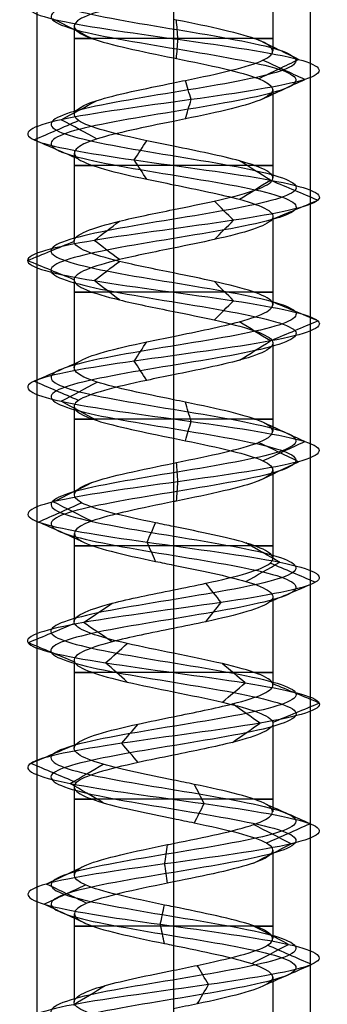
# Model space of a CAD drawing. Header units: millimetres. Extents: x -429 to 422, y -262 to 259.
# Tile 489 of 656: x 234.06 to 239.68, y 167.07 to 185.07. Entities that reach past the tile are written whole.
import ezdxf

# ---------------------------------------------------------------- set-up
doc = ezdxf.new("R2010")
doc.units = ezdxf.units.MM
doc.layers.add('Default', color=7, linetype='Continuous', true_color=0x000000)

msp = doc.modelspace()

# ---------------------------------------------------------------- linework, layer by layer
at = {"layer": 'Default', "color": 9, "true_color": 0xbebcba}
for p, q in [((238.688, 186.113, 880.822), (238.688, 184.498, 880.822)), ((236.873, 185.533, 879.005), (236.873, 183.919, 879.003)), ((235.057, 184.954, 880.822), (235.057, 183.34, 880.822)), ((238.688, 183.794, 880.822), (238.688, 182.18, 880.822)), ((236.873, 183.214, 879.003), (236.873, 181.601, 879.011)), ((235.057, 182.634, 880.822), (235.057, 181.022, 880.822)), ((238.688, 181.475, 880.822), (238.688, 179.862, 880.822)), ((236.873, 180.896, 879.011), (236.873, 179.283, 879.007)), ((235.057, 180.318, 880.822), (235.057, 178.704, 880.822)), ((238.688, 179.159, 880.822), (238.688, 177.544, 880.822)), ((236.873, 178.579, 879.007), (236.873, 176.964, 879.002)), ((235.057, 178, 880.822), (235.057, 176.385, 880.822)), ((238.688, 176.84, 880.822), (238.688, 175.224, 880.822)), ((236.873, 176.26, 879.002), (236.873, 174.646, 879.009)), ((235.057, 175.68, 880.822), (235.057, 174.067, 880.822)), ((238.688, 174.52, 880.822), (238.688, 172.907, 880.822)), ((236.873, 173.942, 879.009), (236.873, 172.328, 879.01)), ((235.057, 173.362, 880.822), (235.057, 171.75, 880.822)), ((238.688, 172.203, 880.822), (238.688, 170.589, 880.822)), ((236.873, 171.624, 879.01), (236.873, 170.01, 879.002)), ((235.057, 171.046, 880.822), (235.057, 169.43, 880.822)), ((238.688, 169.886, 880.822), (238.688, 168.27, 880.822)), ((236.873, 169.306, 879.002), (236.873, 167.691, 879.007)), ((235.057, 168.726, 880.822), (235.057, 167.113, 880.822)), ((238.688, 167.566, 880.822), (238.688, 165.953, 880.822))]:
    msp.add_line(p, q, dxfattribs=at)
at = {"layer": 'Default', "color": 9, "true_color": 0xbebcba, "extrusion": (0, 1, 0)}
for centre, start, end in [((-236.873, 880.822, 184.726), 270, 35.4392), ((-236.873, 880.822, 184.726), 144.6197, 270), ((-236.873, 880.822, 182.408), 270, 35.2305), ((-236.873, 880.822, 182.408), 144.7021, 270), ((-236.873, 880.822, 180.09), 270, 35.3467), ((-236.873, 880.822, 180.09), 144.6749, 270), ((-236.873, 880.822, 177.771), 270, 35.4895), ((-236.873, 880.822, 177.771), 144.755, 270), ((-236.873, 880.822, 175.453), 270, 35.2736), ((-236.873, 880.822, 175.453), 144.5029, 270), ((-236.873, 880.822, 173.135), 270, 35.2522), ((-236.873, 880.822, 173.135), 144.7143, 270), ((-236.873, 880.822, 170.817), 270, 35.4933), ((-236.873, 880.822, 170.817), 144.7115, 270), ((-236.873, 880.822, 168.499), 270, 35.342), ((-236.873, 880.822, 168.499), 144.5221, 270)]:
    msp.add_arc(centre, 1.816, start, end, dxfattribs=at)
at = {"layer": 'Default', "color": 9, "true_color": 0xbebcba}
for points, degree in [([(236.873, 199.97, 878.583), (236.128, 199.848, 878.583), (234.653, 199.603, 879.383), (234.458, 199.235, 881.91), (236.475, 198.867, 883.438), (238.853, 198.499, 882.577), (239.422, 198.132, 880.111), (237.66, 197.764, 878.296), (235.178, 197.396, 878.789), (234.245, 197.028, 881.141), (235.714, 196.66, 883.202), (238.242, 196.293, 883.087), (239.518, 195.925, 880.902), (238.376, 195.557, 878.644), (235.86, 195.189, 878.377), (234.269, 194.821, 880.345), (235.059, 194.454, 882.749), (237.506, 194.086, 883.392), (239.374, 193.718, 881.686), (238.956, 193.35, 879.19), (236.633, 192.983, 878.187), (234.529, 192.615, 879.592), (234.567, 192.247, 882.122), (236.713, 191.879, 883.464), (239.004, 191.511, 882.391), (239.347, 191.144, 879.884), (237.428, 190.776, 878.235), (235.001, 190.408, 878.951), (234.285, 190.04, 881.378), (235.934, 189.673, 883.297), (238.441, 189.305, 882.954), (239.514, 188.937, 880.662), (238.173, 188.569, 878.517), (235.643, 188.201, 878.479), (234.237, 187.834, 880.583), (235.24, 187.466, 882.906), (237.736, 187.098, 883.324), (239.442, 186.73, 881.456), (238.8, 186.362, 879.008), (236.396, 185.995, 878.219), (234.428, 185.627, 879.809), (234.695, 185.259, 882.326), (236.953, 184.891, 883.468), (239.137, 184.524, 882.191), (239.252, 184.156, 879.664), (237.192, 183.788, 878.195), (234.84, 183.42, 879.128), (234.346, 183.052, 881.61), (236.162, 182.685, 883.372), (238.628, 182.317, 882.803), (239.489, 181.949, 880.424), (237.959, 181.581, 878.409), (235.436, 181.213, 878.6), (234.226, 180.846, 880.822), (235.436, 180.478, 883.045), (237.959, 180.11, 883.236), (239.489, 179.742, 881.22), (238.628, 179.375, 878.841), (236.162, 179.007, 878.273), (234.346, 178.639, 880.035), (234.84, 178.271, 882.517), (237.192, 177.903, 883.449), (239.252, 177.536, 881.981), (239.137, 177.168, 879.453), (236.953, 176.8, 878.177), (234.695, 176.432, 879.319), (234.428, 176.064, 881.835), (236.396, 175.697, 883.425), (238.8, 175.329, 882.636), (239.442, 174.961, 880.189), (237.736, 174.593, 878.32), (235.24, 174.226, 878.739), (234.237, 173.858, 881.062), (235.643, 173.49, 883.166), (238.173, 173.122, 883.127), (239.514, 172.754, 880.982), (238.441, 172.387, 878.691), (235.934, 172.019, 878.348), (234.285, 171.651, 880.267), (235.001, 171.283, 882.694), (237.428, 170.916, 883.41), (239.347, 170.548, 881.761), (239.004, 170.18, 879.254), (236.713, 169.812, 878.181), (234.567, 169.444, 879.522), (234.529, 169.077, 882.052), (236.633, 168.709, 883.458), (238.956, 168.341, 882.454), (239.374, 167.973, 879.959), (237.506, 167.605, 878.253), (235.059, 167.238, 878.895), (234.269, 166.87, 881.299), (235.86, 166.502, 883.267), (238.376, 166.134, 883), (239.518, 165.767, 880.742), (238.242, 165.399, 878.557), (235.714, 165.031, 878.443), (234.245, 164.663, 880.503), (235.178, 164.295, 882.855), (237.66, 163.928, 883.349), (239.422, 163.56, 881.533), (238.853, 163.192, 879.067), (236.475, 162.824, 878.206), (234.458, 162.456, 879.735), (234.653, 162.089, 882.262), (236.128, 161.843, 883.062), (236.873, 161.721, 883.062)], 3), ([(236.873, 199.794, 878.156), (235.987, 199.671, 878.156), (234.23, 199.426, 879.109), (233.998, 199.058, 882.116), (236.399, 198.691, 883.936), (239.23, 198.323, 882.912), (239.907, 197.955, 879.976), (237.81, 197.587, 877.815), (234.856, 197.219, 878.402), (233.745, 196.852, 881.202), (235.494, 196.484, 883.655), (238.502, 196.116, 883.518), (240.021, 195.748, 880.917), (238.662, 195.381, 878.23), (235.667, 195.013, 877.912), (233.774, 194.645, 880.254), (234.713, 194.277, 883.116), (237.626, 193.909, 883.881), (239.85, 193.542, 881.85), (239.352, 193.174, 878.879), (236.588, 192.806, 877.685), (234.083, 192.438, 879.358), (234.129, 192.07, 882.37), (236.682, 191.703, 883.967), (239.41, 191.335, 882.689), (239.818, 190.967, 879.705), (237.534, 190.599, 877.742), (234.645, 190.232, 878.595), (233.793, 189.864, 881.483), (235.756, 189.496, 883.768), (238.74, 189.128, 883.36), (240.017, 188.76, 880.632), (238.42, 188.393, 878.078), (235.409, 188.025, 878.033), (233.735, 187.657, 880.537), (234.93, 187.289, 883.302), (237.9, 186.921, 883.8), (239.931, 186.554, 881.576), (239.166, 186.186, 878.663), (236.305, 185.818, 877.724), (233.962, 185.45, 879.617), (234.28, 185.083, 882.612), (236.968, 184.715, 883.971), (239.568, 184.347, 882.452), (239.705, 183.979, 879.443), (237.252, 183.611, 877.695), (234.453, 183.244, 878.805), (233.865, 182.876, 881.759), (236.027, 182.508, 883.857), (238.962, 182.14, 883.18), (239.987, 181.772, 880.348), (238.165, 181.405, 877.95), (235.162, 181.037, 878.177), (233.722, 180.669, 880.822), (235.162, 180.301, 883.468), (238.165, 179.934, 883.695), (239.987, 179.566, 881.296), (238.962, 179.198, 878.464), (236.027, 178.83, 877.788), (233.865, 178.462, 879.885), (234.453, 178.095, 882.839), (237.252, 177.727, 883.949), (239.705, 177.359, 882.201), (239.568, 176.991, 879.193), (236.968, 176.624, 877.673), (234.28, 176.256, 879.033), (233.962, 175.888, 882.028), (236.305, 175.52, 883.921), (239.166, 175.152, 882.981), (239.931, 174.785, 880.068), (237.9, 174.417, 877.844), (234.93, 174.049, 878.342), (233.735, 173.681, 881.107), (235.409, 173.313, 883.612), (238.42, 172.946, 883.566), (240.017, 172.578, 881.012), (238.74, 172.21, 878.285), (235.756, 171.842, 877.877), (233.793, 171.475, 880.161), (234.645, 171.107, 883.05), (237.534, 170.739, 883.902), (239.818, 170.371, 881.939), (239.41, 170.003, 878.955), (236.682, 169.636, 877.678), (234.129, 169.268, 879.275), (234.083, 168.9, 882.286), (236.588, 168.532, 883.959), (239.352, 168.164, 882.765), (239.85, 167.797, 879.795), (237.626, 167.429, 877.764), (234.713, 167.061, 878.528), (233.774, 166.693, 881.39), (235.667, 166.326, 883.733), (238.662, 165.958, 883.415), (240.021, 165.59, 880.727), (238.502, 165.222, 878.126), (235.494, 164.854, 877.99), (233.745, 164.487, 880.442), (234.856, 164.119, 883.242), (237.81, 163.751, 883.83), (239.907, 163.383, 881.668), (239.23, 163.015, 878.733), (236.399, 162.648, 877.709), (233.998, 162.28, 879.528), (234.23, 161.912, 882.535), (235.987, 161.667, 883.488), (236.873, 161.544, 883.488)], 3), ([(236.873, 199.617, 878.583), (236.128, 199.495, 878.583), (234.653, 199.25, 879.383), (234.458, 198.882, 881.909), (236.475, 198.514, 883.438), (238.853, 198.146, 882.577), (239.422, 197.778, 880.111), (237.66, 197.411, 878.296), (235.178, 197.043, 878.789), (234.245, 196.675, 881.141), (235.714, 196.307, 883.202), (238.242, 195.94, 883.087), (239.518, 195.572, 880.902), (238.376, 195.204, 878.644), (235.86, 194.836, 878.377), (234.269, 194.468, 880.345), (235.059, 194.101, 882.749), (237.506, 193.733, 883.392), (239.374, 193.365, 881.686), (238.956, 192.997, 879.19), (236.633, 192.629, 878.187), (234.529, 192.262, 879.592), (234.567, 191.894, 882.122), (236.713, 191.526, 883.464), (239.004, 191.158, 882.391), (239.347, 190.791, 879.884), (237.428, 190.423, 878.235), (235.001, 190.055, 878.951), (234.285, 189.687, 881.378), (235.934, 189.319, 883.297), (238.441, 188.952, 882.954), (239.514, 188.584, 880.662), (238.173, 188.216, 878.517), (235.643, 187.848, 878.479), (234.237, 187.48, 880.583), (235.24, 187.113, 882.905), (237.736, 186.745, 883.324), (239.442, 186.377, 881.456), (238.8, 186.009, 879.008), (236.396, 185.642, 878.219), (234.428, 185.274, 879.809), (234.695, 184.906, 882.326), (236.953, 184.538, 883.468), (239.137, 184.17, 882.191), (239.252, 183.803, 879.664), (237.192, 183.435, 878.195), (234.84, 183.067, 879.128), (234.346, 182.699, 881.61), (236.162, 182.331, 883.372), (238.628, 181.964, 882.803), (239.489, 181.596, 880.424), (237.959, 181.228, 878.409), (235.436, 180.86, 878.6), (234.226, 180.493, 880.822), (235.436, 180.125, 883.045), (237.959, 179.757, 883.236), (239.489, 179.389, 881.22), (238.628, 179.021, 878.841), (236.162, 178.654, 878.273), (234.346, 178.286, 880.035), (234.84, 177.918, 882.517), (237.192, 177.55, 883.449), (239.252, 177.183, 881.981), (239.137, 176.815, 879.453), (236.953, 176.447, 878.177), (234.695, 176.079, 879.319), (234.428, 175.711, 881.835), (236.396, 175.344, 883.425), (238.8, 174.976, 882.636), (239.442, 174.608, 880.189), (237.736, 174.24, 878.32), (235.24, 173.872, 878.739), (234.237, 173.505, 881.062), (235.643, 173.137, 883.166), (238.173, 172.769, 883.127), (239.514, 172.401, 880.982), (238.441, 172.034, 878.691), (235.934, 171.666, 878.348), (234.285, 171.298, 880.267), (235.001, 170.93, 882.694), (237.428, 170.562, 883.41), (239.347, 170.195, 881.761), (239.004, 169.827, 879.254), (236.713, 169.459, 878.181), (234.567, 169.091, 879.522), (234.529, 168.723, 882.052), (236.633, 168.356, 883.458), (238.956, 167.988, 882.454), (239.374, 167.62, 879.959), (237.506, 167.252, 878.253), (235.059, 166.885, 878.895), (234.269, 166.517, 881.299), (235.86, 166.149, 883.267), (238.376, 165.781, 883), (239.518, 165.413, 880.742), (238.242, 165.046, 878.557), (235.714, 164.678, 878.443), (234.245, 164.31, 880.503), (235.178, 163.942, 882.855), (237.66, 163.574, 883.349), (239.422, 163.207, 881.533), (238.853, 162.839, 879.067), (236.475, 162.471, 878.206), (234.458, 162.103, 879.735), (234.653, 161.736, 882.262), (236.128, 161.49, 883.062), (236.873, 161.368, 883.062)], 3), ([(235.377, 184.73, 881.854), (235.143, 184.847, 882.016), (234.909, 184.965, 882.177), (234.675, 185.083, 882.339)], 3), ([(236.953, 184.715, 883.491), (236.945, 184.832, 883.207), (236.936, 184.95, 882.922), (236.927, 185.068, 882.638)], 3), ([(236.927, 184.362, 882.638), (236.936, 184.479, 882.922), (236.945, 184.597, 883.207), (236.953, 184.715, 883.491)], 3), ([(239.158, 184.347, 882.204), (238.914, 184.465, 882.056), (238.671, 184.582, 881.909), (238.427, 184.7, 881.762)], 3), ([(236.873, 184.374, 882.638), (236.873, 183.567, 882.638), (236.873, 182.76, 882.638)], 2), ([(238.427, 183.994, 881.762), (238.671, 184.112, 881.909), (238.914, 184.229, 882.056), (239.158, 184.347, 882.204)], 3), ([(239.273, 183.979, 879.653), (239.018, 184.097, 879.778), (238.762, 184.214, 879.902), (238.507, 184.332, 880.027)], 3), ([(237.194, 183.611, 878.171), (237.16, 183.729, 878.453), (237.126, 183.846, 878.736), (237.092, 183.964, 879.018)], 3), ([(238.507, 183.627, 880.027), (238.762, 183.744, 879.902), (239.018, 183.862, 879.778), (239.273, 183.979, 879.653)], 3), ([(234.821, 183.244, 879.113), (235.039, 183.361, 879.294), (235.258, 183.479, 879.476), (235.476, 183.596, 879.658)], 3), ([(237.092, 183.259, 879.018), (237.126, 183.376, 878.736), (237.16, 183.494, 878.453), (237.194, 183.611, 878.171)], 3), ([(234.323, 182.876, 881.617), (234.594, 182.993, 881.532), (234.865, 183.111, 881.448), (235.136, 183.228, 881.363)], 3), ([(235.476, 182.891, 879.658), (235.258, 183.009, 879.476), (235.039, 183.126, 879.294), (234.821, 183.244, 879.113)], 3), ([(235.136, 182.524, 881.363), (234.865, 182.641, 881.448), (234.594, 182.758, 881.532), (234.323, 182.876, 881.617)], 3), ([(236.156, 182.508, 883.394), (236.232, 182.625, 883.121), (236.308, 182.743, 882.848), (236.384, 182.86, 882.575)], 3), ([(236.384, 182.156, 882.575), (236.308, 182.273, 882.848), (236.232, 182.391, 883.121), (236.156, 182.508, 883.394)], 3), ([(238.643, 182.14, 882.821), (238.455, 182.258, 882.609), (238.267, 182.375, 882.396), (238.079, 182.492, 882.184)], 3), ([(236.873, 182.056, 882.638), (236.873, 181.249, 882.638), (236.873, 180.442, 882.638)], 2), ([(238.079, 181.789, 882.184), (238.267, 181.906, 882.397), (238.455, 182.023, 882.609), (238.643, 182.14, 882.821)], 3), ([(239.512, 181.772, 880.42), (239.232, 181.89, 880.463), (238.952, 182.007, 880.506), (238.672, 182.124, 880.548)], 3), ([(237.969, 181.405, 878.387), (237.852, 181.522, 878.646), (237.736, 181.639, 878.904), (237.62, 181.756, 879.162)], 3), ([(238.672, 181.421, 880.548), (238.952, 181.538, 880.506), (239.232, 181.655, 880.463), (239.512, 181.772, 880.42)], 3), ([(235.423, 181.037, 878.58), (235.577, 181.154, 878.818), (235.73, 181.271, 879.056), (235.884, 181.388, 879.293)], 3), ([(237.62, 181.053, 879.162), (237.736, 181.17, 878.904), (237.852, 181.288, 878.646), (237.969, 181.405, 878.387)], 3), ([(234.202, 180.669, 880.822), (234.486, 180.786, 880.822), (234.769, 180.903, 880.822), (235.052, 181.02, 880.822)], 3), ([(235.884, 180.686, 879.293), (235.73, 180.803, 879.056), (235.577, 180.92, 878.818), (235.423, 181.037, 878.58)], 3), ([(235.052, 180.318, 880.822), (234.769, 180.435, 880.822), (234.486, 180.552, 880.822), (234.202, 180.669, 880.822)], 3), ([(235.423, 180.301, 883.065), (235.576, 180.418, 882.827), (235.73, 180.535, 882.589), (235.884, 180.653, 882.351)], 3), ([(235.884, 179.95, 882.351), (235.73, 180.067, 882.589), (235.576, 180.184, 882.827), (235.423, 180.301, 883.065)], 3), ([(237.969, 179.934, 883.257), (237.852, 180.051, 882.999), (237.736, 180.168, 882.741), (237.62, 180.285, 882.482)], 3), ([(237.62, 179.582, 882.482), (237.736, 179.699, 882.741), (237.852, 179.816, 882.999), (237.969, 179.934, 883.257)], 3), ([(239.512, 179.566, 881.224), (239.232, 179.683, 881.181), (238.951, 179.801, 881.139), (238.671, 179.918, 881.096)], 3), ([(236.873, 179.738, 882.638), (236.873, 178.931, 882.638), (236.873, 178.124, 882.638)], 2), ([(238.643, 179.198, 878.823), (238.455, 179.315, 879.036), (238.267, 179.433, 879.249), (238.078, 179.55, 879.461)], 3), ([(238.671, 179.214, 881.096), (238.952, 179.331, 881.139), (239.232, 179.449, 881.181), (239.512, 179.566, 881.224)], 3), ([(236.156, 178.83, 878.25), (236.232, 178.948, 878.523), (236.308, 179.065, 878.797), (236.384, 179.182, 879.07)], 3), ([(238.079, 178.846, 879.461), (238.267, 178.963, 879.248), (238.455, 179.081, 879.036), (238.643, 179.198, 878.823)], 3), ([(234.323, 178.462, 880.028), (234.594, 178.58, 880.112), (234.865, 178.697, 880.197), (235.136, 178.815, 880.281)], 3), ([(236.384, 178.478, 879.07), (236.308, 178.595, 878.797), (236.232, 178.713, 878.524), (236.156, 178.83, 878.25)], 3), ([(235.137, 178.11, 880.281), (234.866, 178.228, 880.197), (234.594, 178.345, 880.112), (234.323, 178.462, 880.028)], 3), ([(234.821, 178.095, 882.532), (235.04, 178.212, 882.35), (235.258, 178.33, 882.168), (235.476, 178.447, 881.986)], 3), ([(235.476, 177.742, 881.986), (235.258, 177.86, 882.168), (235.04, 177.977, 882.35), (234.821, 178.095, 882.532)], 3), ([(237.194, 177.727, 883.473), (237.16, 177.844, 883.191), (237.126, 177.962, 882.909), (237.092, 178.08, 882.626)], 3), ([(237.092, 177.374, 882.626), (237.126, 177.492, 882.908), (237.16, 177.609, 883.191), (237.194, 177.727, 883.473)], 3), ([(239.273, 177.359, 881.991), (239.018, 177.477, 881.867), (238.762, 177.594, 881.742), (238.507, 177.712, 881.618)], 3), ([(236.873, 177.419, 882.638), (236.873, 176.612, 882.638), (236.873, 175.805, 882.638)], 2), ([(239.158, 176.991, 879.441), (238.915, 177.109, 879.588), (238.671, 177.226, 879.735), (238.428, 177.344, 879.882)], 3), ([(238.507, 177.006, 881.618), (238.762, 177.124, 881.742), (239.018, 177.242, 881.867), (239.273, 177.359, 881.991)], 3), ([(238.428, 176.639, 879.882), (238.671, 176.756, 879.735), (238.915, 176.874, 879.588), (239.158, 176.991, 879.441)], 3), ([(236.953, 176.624, 878.153), (236.945, 176.741, 878.437), (236.936, 176.859, 878.721), (236.928, 176.976, 879.005)], 3), ([(236.928, 176.271, 879.005), (236.936, 176.388, 878.721), (236.945, 176.506, 878.437), (236.953, 176.624, 878.153)], 3), ([(234.675, 176.256, 879.305), (234.909, 176.373, 879.467), (235.143, 176.491, 879.628), (235.377, 176.608, 879.79)], 3), ([(234.406, 175.888, 881.844), (234.668, 176.005, 881.735), (234.931, 176.123, 881.627), (235.193, 176.24, 881.518)], 3), ([(235.377, 175.903, 879.79), (235.143, 176.021, 879.628), (234.909, 176.138, 879.467), (234.675, 176.256, 879.305)], 3), ([(235.193, 175.535, 881.518), (234.931, 175.653, 881.627), (234.668, 175.77, 881.735), (234.406, 175.888, 881.844)], 3), ([(236.391, 175.52, 883.449), (236.442, 175.638, 883.169), (236.494, 175.755, 882.89), (236.545, 175.873, 882.61)], 3), ([(236.545, 175.168, 882.611), (236.494, 175.285, 882.89), (236.442, 175.403, 883.169), (236.391, 175.52, 883.449)], 3), ([(238.817, 175.152, 882.652), (238.61, 175.27, 882.458), (238.403, 175.387, 882.263), (238.197, 175.505, 882.069)], 3), ([(236.873, 175.101, 882.638), (236.873, 174.294, 882.638), (236.873, 173.487, 882.638)], 2), ([(238.197, 174.8, 882.069), (238.404, 174.918, 882.263), (238.61, 175.035, 882.458), (238.817, 175.152, 882.652)], 3), ([(239.465, 174.785, 880.183), (239.19, 174.902, 880.251), (238.914, 175.019, 880.319), (238.639, 175.137, 880.387)], 3), ([(237.744, 174.417, 878.298), (237.651, 174.534, 878.566), (237.559, 174.651, 878.834), (237.466, 174.769, 879.102)], 3), ([(238.639, 174.433, 880.387), (238.914, 174.55, 880.319), (239.19, 174.667, 880.251), (239.465, 174.785, 880.183)], 3), ([(235.226, 174.049, 878.72), (235.401, 174.166, 878.943), (235.575, 174.283, 879.166), (235.75, 174.401, 879.39)], 3), ([(237.466, 174.065, 879.102), (237.559, 174.182, 878.834), (237.651, 174.3, 878.566), (237.744, 174.417, 878.298)], 3), ([(234.213, 173.681, 881.064), (234.495, 173.798, 881.038), (234.777, 173.915, 881.013), (235.059, 174.033, 880.987)], 3), ([(235.75, 173.697, 879.389), (235.575, 173.815, 879.166), (235.401, 173.932, 878.943), (235.226, 174.049, 878.72)], 3), ([(235.059, 173.33, 880.987), (234.777, 173.447, 881.013), (234.495, 173.564, 881.038), (234.213, 173.681, 881.064)], 3), ([(235.632, 173.313, 883.187), (235.763, 173.43, 882.936), (235.895, 173.548, 882.685), (236.026, 173.665, 882.435)], 3), ([(236.026, 172.962, 882.435), (235.895, 173.079, 882.685), (235.763, 173.196, 882.936), (235.632, 173.313, 883.187)], 3), ([(238.184, 172.946, 883.148), (238.045, 173.063, 882.902), (237.906, 173.18, 882.655), (237.767, 173.297, 882.408)], 3), ([(237.767, 172.595, 882.408), (237.906, 172.712, 882.655), (238.045, 172.829, 882.902), (238.184, 172.946, 883.148)], 3), ([(239.538, 172.578, 880.983), (239.255, 172.695, 880.966), (238.973, 172.812, 880.949), (238.69, 172.929, 880.932)], 3), ([(236.873, 172.783, 882.638), (236.873, 171.976, 882.638), (236.873, 171.169, 882.638)], 2), ([(238.455, 172.21, 878.671), (238.287, 172.327, 878.9), (238.119, 172.444, 879.128), (237.951, 172.562, 879.356)], 3), ([(238.69, 172.227, 880.932), (238.973, 172.344, 880.949), (239.255, 172.461, 880.966), (239.538, 172.578, 880.983)], 3), ([(235.926, 171.842, 878.325), (236.026, 171.96, 878.591), (236.127, 172.077, 878.856), (236.227, 172.194, 879.121)], 3), ([(237.951, 171.859, 879.356), (238.119, 171.976, 879.128), (238.287, 172.093, 878.9), (238.455, 172.21, 878.671)], 3), ([(234.262, 171.475, 880.262), (234.539, 171.592, 880.321), (234.816, 171.709, 880.381), (235.094, 171.826, 880.44)], 3), ([(236.227, 171.491, 879.121), (236.127, 171.608, 878.856), (236.026, 171.725, 878.591), (235.926, 171.842, 878.325)], 3), ([(235.094, 171.123, 880.44), (234.817, 171.24, 880.381), (234.539, 171.357, 880.321), (234.262, 171.475, 880.262)], 3), ([(234.984, 171.107, 882.71), (235.185, 171.224, 882.51), (235.386, 171.341, 882.309), (235.586, 171.459, 882.108)], 3), ([(235.587, 170.755, 882.108), (235.386, 170.872, 882.309), (235.185, 170.989, 882.51), (234.984, 171.107, 882.71)], 3), ([(237.433, 170.739, 883.433), (237.373, 170.856, 883.155), (237.314, 170.974, 882.878), (237.254, 171.091, 882.6)], 3), ([(237.254, 170.387, 882.6), (237.314, 170.504, 882.878), (237.373, 170.622, 883.155), (237.433, 170.739, 883.433)], 3), ([(239.369, 170.371, 881.769), (239.104, 170.489, 881.668), (238.838, 170.606, 881.568), (238.573, 170.723, 881.467)], 3), ([(236.873, 170.465, 882.638), (236.873, 169.658, 882.638), (236.873, 168.851, 882.638)], 2), ([(239.023, 170.003, 879.24), (238.795, 170.121, 879.408), (238.566, 170.238, 879.576), (238.337, 170.356, 879.745)], 3), ([(238.573, 170.019, 881.467), (238.838, 170.136, 881.568), (239.104, 170.254, 881.668), (239.369, 170.371, 881.769)], 3), ([(236.711, 169.636, 878.157), (236.729, 169.753, 878.44), (236.746, 169.871, 878.724), (236.763, 169.988, 879.008)], 3), ([(238.337, 169.651, 879.745), (238.566, 169.768, 879.576), (238.795, 169.886, 879.408), (239.023, 170.003, 879.24)], 3), ([(234.547, 169.268, 879.51), (234.794, 169.385, 879.65), (235.042, 169.503, 879.79), (235.29, 169.621, 879.929)], 3), ([(236.763, 169.283, 879.008), (236.746, 169.401, 878.724), (236.729, 169.518, 878.441), (236.711, 169.636, 878.157)], 3), ([(234.508, 168.9, 882.063), (234.76, 169.018, 881.931), (235.012, 169.135, 881.799), (235.264, 169.253, 881.667)], 3), ([(235.29, 168.915, 879.929), (235.042, 169.033, 879.79), (234.794, 169.15, 879.65), (234.547, 169.268, 879.51)], 3), ([(235.264, 168.547, 881.667), (235.012, 168.665, 881.799), (234.76, 168.782, 881.931), (234.508, 168.9, 882.063)], 3), ([(236.631, 168.532, 883.482), (236.657, 168.65, 883.198), (236.682, 168.768, 882.915), (236.708, 168.885, 882.632)], 3), ([(236.708, 168.179, 882.632), (236.682, 168.297, 882.915), (236.657, 168.415, 883.198), (236.631, 168.532, 883.482)], 3), ([(238.975, 168.164, 882.469), (238.751, 168.282, 882.294), (238.527, 168.4, 882.118), (238.303, 168.517, 881.943)], 3), ([(238.303, 167.812, 881.943), (238.527, 167.929, 882.118), (238.751, 168.047, 882.294), (238.975, 168.164, 882.469)], 3), ([(236.873, 168.147, 882.638), (236.873, 167.34, 882.638), (236.873, 166.533, 882.638)], 2), ([(239.397, 167.797, 879.951), (239.129, 167.914, 880.044), (238.86, 168.031, 880.136), (238.592, 168.149, 880.229)], 3), ([(237.512, 167.429, 878.23), (237.444, 167.546, 878.505), (237.376, 167.664, 878.781), (237.308, 167.781, 879.056)], 3), ([(238.591, 167.444, 880.229), (238.86, 167.562, 880.137), (239.128, 167.679, 880.044), (239.397, 167.797, 879.951)], 3), ([(235.042, 167.061, 878.878), (235.237, 167.179, 879.085), (235.432, 167.296, 879.292), (235.626, 167.413, 879.498)], 3), ([(237.308, 167.077, 879.057), (237.376, 167.194, 878.781), (237.444, 167.311, 878.505), (237.512, 167.429, 878.23)], 3)]:
    msp.add_open_spline(points, degree=degree, dxfattribs=at)
at = {"layer": 'Default'}
for points in [[(234.373, 195.065, 880.822), (234.373, 172.565, 880.822), (234.373, 150.065, 880.822)], [(236.873, 195.065, 883.322), (236.873, 172.565, 883.322), (236.873, 150.065, 883.322)], [(236.873, 195.065, 878.322), (236.873, 172.565, 878.322), (236.873, 150.065, 878.322)], [(239.373, 195.065, 880.822), (239.373, 172.565, 880.822), (239.373, 150.065, 880.822)]]:
    msp.add_open_spline(points, degree=2, dxfattribs=at)
at = {"layer": 'Default', "color": 9, "true_color": 0xbebcba}
for points, knots in [([(236.873, 185.533, 879.005), (236.762, 185.511, 879.004), (236.051, 185.366, 879.062), (234.89, 185.098, 880), (235.104, 184.734, 882.018), (236.29, 184.493, 882.637), (236.873, 184.374, 882.638)], [-8.367307, -8.367307, -8.367307, -8.367307, -7.881443, -5.227324, -2.573205, 0, 0, 0, 0]), ([(236.873, 183.919, 879.003), (236.946, 183.934, 879.003), (237.02, 183.949, 879.007), (237.092, 183.963, 879.015), (237.689, 184.086, 879.088), (238.245, 184.209, 879.484), (238.508, 184.331, 880.024), (238.771, 184.454, 880.564), (238.74, 184.576, 881.247), (238.429, 184.699, 881.761), (238.118, 184.822, 882.275), (237.528, 184.944, 882.619), (236.927, 185.067, 882.637), (236.909, 185.071, 882.638), (236.891, 185.074, 882.638), (236.873, 185.078, 882.638)], [-7.832008, -7.832008, -7.832008, -7.832008, -7.528171, -7.528171, -7.528171, -5.043059, -5.043059, -5.043059, -2.557914, -2.557914, -2.557914, -0.07214, -0.07214, -0.07214, 0, 0, 0, 0]), ([(236.873, 184.374, 882.638), (236.891, 184.37, 882.638), (237.51, 184.244, 882.63), (238.709, 183.995, 881.93), (238.802, 183.627, 879.881), (237.621, 183.367, 879.039), (236.946, 183.229, 879.003), (236.873, 183.214, 879.003)], [-16.737468, -16.737468, -16.737468, -16.737468, -16.657, -14.001537, -11.346073, -8.690609, -8.366026, -8.366026, -8.366026, -8.366026]), ([(236.873, 182.76, 882.638), (236.708, 182.793, 882.639), (236.544, 182.827, 882.619), (236.386, 182.86, 882.575), (235.807, 182.983, 882.413), (235.316, 183.105, 881.937), (235.137, 183.228, 881.363), (234.959, 183.351, 880.79), (235.092, 183.473, 880.119), (235.476, 183.596, 879.657), (235.814, 183.703, 879.252), (236.345, 183.811, 879.008), (236.873, 183.919, 879.003)], [-15.63939, -15.63939, -15.63939, -15.63939, -14.986777, -14.986777, -14.986777, -12.500257, -12.500257, -12.500257, -10.013878, -10.013878, -10.013878, -7.832008, -7.832008, -7.832008, -7.832008]), ([(236.873, 183.214, 879.003), (236.345, 183.107, 879.008), (235.209, 182.877, 879.53), (234.825, 182.524, 881.461), (235.941, 182.245, 882.543), (236.708, 182.089, 882.639), (236.873, 182.056, 882.638)], [-8.366026, -8.366026, -8.366026, -8.366026, -6.035145, -3.379681, -0.724217, 0, 0, 0, 0]), ([(236.873, 181.601, 879.011), (237.13, 181.653, 879.01), (237.387, 181.705, 879.061), (237.619, 181.757, 879.165), (238.167, 181.879, 879.412), (238.58, 182.002, 879.956), (238.671, 182.125, 880.55), (238.761, 182.247, 881.143), (238.528, 182.37, 881.786), (238.079, 182.492, 882.185), (237.752, 182.581, 882.474), (237.311, 182.67, 882.634), (236.873, 182.76, 882.638)], [-7.800135, -7.800135, -7.800135, -7.800135, -6.744518, -6.744518, -6.744518, -4.258999, -4.258999, -4.258999, -1.773551, -1.773551, -1.773551, 0, 0, 0, 0]), ([(236.873, 182.056, 882.638), (237.311, 181.966, 882.634), (238.359, 181.755, 882.253), (238.994, 181.42, 880.501), (237.991, 181.123, 879.18), (237.13, 180.949, 879.01), (236.873, 180.896, 879.011)], [-16.6743, -16.6743, -16.6743, -16.6743, -14.752232, -12.106272, -9.460311, -8.336702, -8.336702, -8.336702, -8.336702]), ([(236.873, 180.442, 882.638), (236.524, 180.512, 882.637), (236.175, 180.583, 882.54), (235.885, 180.653, 882.352), (235.381, 180.776, 882.026), (235.054, 180.899, 881.425), (235.054, 181.021, 880.824), (235.054, 181.144, 880.224), (235.381, 181.266, 879.623), (235.885, 181.389, 879.297), (236.175, 181.46, 879.109), (236.524, 181.53, 879.012), (236.873, 181.601, 879.011)], [-15.596644, -15.596644, -15.596644, -15.596644, -14.202599, -14.202599, -14.202599, -11.716491, -11.716491, -11.716491, -9.230365, -9.230365, -9.230365, -7.800135, -7.800135, -7.800135, -7.800135]), ([(236.873, 180.896, 879.011), (236.524, 180.826, 879.012), (235.569, 180.633, 879.277), (234.727, 180.317, 880.824), (235.569, 180.001, 882.372), (236.524, 179.808, 882.637), (236.873, 179.738, 882.638)], [-8.336702, -8.336702, -8.336702, -8.336702, -6.814351, -4.168391, -1.52243, 0, 0, 0, 0]), ([(236.873, 179.283, 879.007), (237.311, 179.372, 879.012), (237.752, 179.461, 879.172), (238.078, 179.55, 879.462), (238.528, 179.673, 879.86), (238.761, 179.795, 880.503), (238.67, 179.918, 881.098), (238.58, 180.04, 881.692), (238.166, 180.163, 882.236), (237.618, 180.286, 882.483), (237.386, 180.338, 882.588), (237.129, 180.39, 882.639), (236.873, 180.442, 882.638)], [-7.799216, -7.799216, -7.799216, -7.799216, -5.994064, -5.994064, -5.994064, -3.50751, -3.50751, -3.50751, -1.020957, -1.020957, -1.020957, 0, 0, 0, 0]), ([(236.873, 179.738, 882.638), (237.129, 179.686, 882.639), (237.991, 179.511, 882.468), (238.993, 179.214, 881.147), (238.359, 178.879, 879.393), (237.311, 178.668, 879.012), (236.873, 178.579, 879.007)], [-16.700027, -16.700027, -16.700027, -16.700027, -15.575873, -12.926078, -10.276284, -8.352092, -8.352092, -8.352092, -8.352092]), ([(236.873, 178.124, 882.638), (236.344, 178.231, 882.634), (235.813, 178.339, 882.39), (235.475, 178.447, 881.985), (235.091, 178.569, 881.524), (234.957, 178.692, 880.854), (235.136, 178.815, 880.281), (235.315, 178.937, 879.707), (235.805, 179.06, 879.231), (236.384, 179.182, 879.07), (236.542, 179.216, 879.026), (236.707, 179.249, 879.006), (236.873, 179.283, 879.007)], [-15.613516, -15.613516, -15.613516, -15.613516, -13.450016, -13.450016, -13.450016, -10.965036, -10.965036, -10.965036, -8.479929, -8.479929, -8.479929, -7.799216, -7.799216, -7.799216, -7.799216]), ([(236.873, 178.579, 879.007), (236.707, 178.545, 879.006), (235.94, 178.389, 879.101), (234.824, 178.11, 880.183), (235.208, 177.758, 882.113), (236.344, 177.527, 882.634), (236.873, 177.419, 882.638)], [-8.352092, -8.352092, -8.352092, -8.352092, -7.626489, -4.976694, -2.3269, 0, 0, 0, 0]), ([(236.873, 176.964, 879.002), (236.891, 176.968, 879.002), (236.909, 176.972, 879.002), (236.928, 176.976, 879.003), (237.528, 177.098, 879.021), (238.118, 177.221, 879.366), (238.429, 177.343, 879.88), (238.739, 177.466, 880.394), (238.77, 177.589, 881.077), (238.507, 177.711, 881.617), (238.244, 177.834, 882.157), (237.687, 177.956, 882.554), (237.091, 178.079, 882.626), (237.018, 178.094, 882.635), (236.946, 178.109, 882.639), (236.873, 178.124, 882.638)], [-7.821874, -7.821874, -7.821874, -7.821874, -7.745852, -7.745852, -7.745852, -5.260587, -5.260587, -5.260587, -2.774999, -2.774999, -2.774999, -0.288897, -0.288897, -0.288897, 0, 0, 0, 0]), ([(236.873, 177.419, 882.638), (236.946, 177.405, 882.639), (237.62, 177.267, 882.602), (238.801, 177.007, 881.76), (238.709, 176.639, 879.711), (237.51, 176.39, 879.01), (236.891, 176.264, 879.002), (236.873, 176.26, 879.002)], [-16.732463, -16.732463, -16.732463, -16.732463, -16.410685, -13.756016, -11.101346, -8.446676, -8.365482, -8.365482, -8.365482, -8.365482]), ([(236.873, 175.805, 882.638), (236.763, 175.828, 882.639), (236.654, 175.85, 882.63), (236.546, 175.872, 882.61), (235.955, 175.995, 882.502), (235.423, 176.117, 882.072), (235.193, 176.24, 881.517), (234.963, 176.363, 880.962), (235.035, 176.485, 880.282), (235.376, 176.608, 879.788), (235.707, 176.727, 879.308), (236.29, 176.845, 879.004), (236.873, 176.964, 879.002)], [-15.637448, -15.637448, -15.637448, -15.637448, -15.20352, -15.20352, -15.20352, -12.717212, -12.717212, -12.717212, -10.231282, -10.231282, -10.231282, -7.821874, -7.821874, -7.821874, -7.821874]), ([(236.873, 176.26, 879.002), (236.29, 176.141, 879.004), (235.105, 175.9, 879.623), (234.891, 175.536, 881.642), (236.052, 175.268, 882.58), (236.763, 175.123, 882.639), (236.873, 175.101, 882.638)], [-8.365482, -8.365482, -8.365482, -8.365482, -5.792006, -3.137337, -0.482667, 0, 0, 0, 0]), ([(236.873, 174.646, 879.009), (237.075, 174.687, 879.007), (237.276, 174.728, 879.038), (237.466, 174.769, 879.104), (238.034, 174.891, 879.299), (238.495, 175.014, 879.804), (238.639, 175.137, 880.387), (238.782, 175.259, 880.97), (238.609, 175.382, 881.631), (238.197, 175.504, 882.068), (237.861, 175.605, 882.426), (237.365, 175.705, 882.633), (236.873, 175.805, 882.638)], [-7.807043, -7.807043, -7.807043, -7.807043, -6.976358, -6.976358, -6.976358, -4.491104, -4.491104, -4.491104, -2.005998, -2.005998, -2.005998, 0, 0, 0, 0]), ([(236.873, 175.101, 882.638), (237.365, 175.001, 882.633), (238.467, 174.778, 882.172), (238.956, 174.433, 880.309), (237.88, 174.146, 879.131), (237.075, 173.983, 879.007), (236.873, 173.942, 879.009)], [-16.686845, -16.686845, -16.686845, -16.686845, -14.522661, -11.874883, -9.227105, -8.342327, -8.342327, -8.342327, -8.342327]), ([(236.873, 173.487, 882.638), (236.579, 173.547, 882.638), (236.285, 173.606, 882.571), (236.027, 173.666, 882.435), (235.496, 173.788, 882.156), (235.116, 173.911, 881.587), (235.061, 174.033, 880.989), (235.007, 174.156, 880.39), (235.278, 174.278, 879.762), (235.751, 174.401, 879.392), (236.066, 174.483, 879.145), (236.47, 174.564, 879.012), (236.873, 174.646, 879.009)], [-15.604917, -15.604917, -15.604917, -15.604917, -14.435106, -14.435106, -14.435106, -11.948704, -11.948704, -11.948704, -9.462258, -9.462258, -9.462258, -7.807043, -7.807043, -7.807043, -7.807043]), ([(236.873, 173.942, 879.009), (236.47, 173.86, 879.012), (235.459, 173.656, 879.344), (234.736, 173.329, 881.018), (235.68, 173.025, 882.432), (236.579, 172.842, 882.638), (236.873, 172.783, 882.638)], [-8.342327, -8.342327, -8.342327, -8.342327, -6.579327, -3.931549, -1.283771, 0, 0, 0, 0]), ([(236.873, 172.328, 879.01), (237.257, 172.406, 879.012), (237.643, 172.484, 879.132), (237.951, 172.562, 879.359), (238.434, 172.685, 879.715), (238.724, 172.807, 880.334), (238.688, 172.93, 880.934), (238.652, 173.053, 881.534), (238.289, 173.175, 882.114), (237.766, 173.298, 882.409), (237.497, 173.361, 882.561), (237.185, 173.424, 882.638), (236.873, 173.487, 882.638)], [-7.797326, -7.797326, -7.797326, -7.797326, -6.217085, -6.217085, -6.217085, -3.730727, -3.730727, -3.730727, -1.244416, -1.244416, -1.244416, 0, 0, 0, 0]), ([(236.873, 172.783, 882.638), (237.185, 172.72, 882.638), (238.103, 172.534, 882.413), (239.014, 172.226, 880.954), (238.25, 171.903, 879.321), (237.257, 171.702, 879.012), (236.873, 171.624, 879.01)], [-16.681719, -16.681719, -16.681719, -16.681719, -15.318312, -12.671297, -10.024281, -8.341619, -8.341619, -8.341619, -8.341619]), ([(236.873, 171.169, 882.638), (236.398, 171.266, 882.633), (235.921, 171.362, 882.443), (235.586, 171.459, 882.108), (235.162, 171.581, 881.684), (234.968, 171.704, 881.028), (235.094, 171.827, 880.441), (235.22, 171.949, 879.854), (235.666, 172.072, 879.335), (236.228, 172.194, 879.123), (236.432, 172.239, 879.045), (236.652, 172.284, 879.008), (236.873, 172.328, 879.01)], [-15.601562, -15.601562, -15.601562, -15.601562, -13.67352, -13.67352, -13.67352, -11.188318, -11.188318, -11.188318, -8.70298, -8.70298, -8.70298, -7.797326, -7.797326, -7.797326, -7.797326]), ([(236.873, 171.624, 879.01), (236.652, 171.58, 879.008), (235.828, 171.412, 879.147), (234.775, 171.122, 880.372), (235.314, 170.781, 882.2), (236.398, 170.562, 882.633), (236.873, 170.465, 882.638)], [-8.341619, -8.341619, -8.341619, -8.341619, -7.377266, -4.730251, -2.083235, 0, 0, 0, 0]), ([(236.873, 170.01, 879.002), (237.437, 170.125, 879.005), (238.003, 170.24, 879.289), (238.337, 170.355, 879.743), (238.693, 170.478, 880.227), (238.785, 170.601, 880.905), (238.572, 170.723, 881.466), (238.359, 170.846, 882.028), (237.84, 170.968, 882.474), (237.253, 171.091, 882.6), (237.128, 171.117, 882.627), (237.001, 171.143, 882.639), (236.873, 171.169, 882.638)], [-7.812655, -7.812655, -7.812655, -7.812655, -5.479147, -5.479147, -5.479147, -2.993053, -2.993053, -2.993053, -0.506657, -0.506657, -0.506657, 0, 0, 0, 0]), ([(236.873, 170.465, 882.638), (237.001, 170.439, 882.639), (237.73, 170.29, 882.569), (238.878, 170.019, 881.582), (238.606, 169.659, 879.591), (237.437, 169.421, 879.005), (236.873, 169.306, 879.002)], [-16.733472, -16.733472, -16.733472, -16.733472, -16.170327, -13.515497, -10.860667, -8.36821, -8.36821, -8.36821, -8.36821]), ([(236.873, 168.851, 882.638), (236.818, 168.862, 882.638), (236.763, 168.873, 882.636), (236.709, 168.884, 882.631), (236.111, 169.007, 882.577), (235.542, 169.13, 882.197), (235.263, 169.252, 881.665), (234.983, 169.375, 881.134), (234.993, 169.497, 880.45), (235.288, 169.62, 879.927), (235.583, 169.742, 879.404), (236.163, 169.865, 879.041), (236.762, 169.988, 879.005), (236.799, 169.995, 879.003), (236.836, 170.003, 879.002), (236.873, 170.01, 879.002)], [-15.637844, -15.637844, -15.637844, -15.637844, -15.421283, -15.421283, -15.421283, -12.935291, -12.935291, -12.935291, -10.449867, -10.449867, -10.449867, -7.964668, -7.964668, -7.964668, -7.812655, -7.812655, -7.812655, -7.812655]), ([(236.873, 169.306, 879.002), (236.836, 169.299, 879.002), (236.199, 169.168, 879.019), (235.004, 168.916, 879.766), (234.973, 168.548, 881.817), (236.162, 168.292, 882.612), (236.818, 168.158, 882.638), (236.873, 168.147, 882.638)], [-8.36821, -8.36821, -8.36821, -8.36821, -8.205837, -5.551007, -2.896178, -0.241348, 0, 0, 0, 0]), ([(236.873, 167.691, 879.007), (237.02, 167.721, 879.005), (237.166, 167.751, 879.021), (237.308, 167.781, 879.056), (237.892, 167.904, 879.2), (238.396, 168.026, 879.66), (238.592, 168.149, 880.228), (238.788, 168.271, 880.796), (238.675, 168.394, 881.47), (238.305, 168.517, 881.942), (237.968, 168.628, 882.372), (237.419, 168.739, 882.635), (236.873, 168.851, 882.638)], [-7.818708, -7.818708, -7.818708, -7.818708, -7.213111, -7.213111, -7.213111, -4.728044, -4.728044, -4.728044, -2.243093, -2.243093, -2.243093, 0, 0, 0, 0]), ([(236.873, 168.147, 882.638), (237.419, 168.035, 882.635), (238.572, 167.801, 882.082), (238.901, 167.445, 880.121), (237.769, 167.17, 879.087), (237.02, 167.017, 879.005), (236.873, 166.987, 879.007)], [-16.708333, -16.708333, -16.708333, -16.708333, -14.299639, -11.648583, -8.997526, -8.351683, -8.351683, -8.351683, -8.351683]), ([(236.873, 166.533, 882.638), (236.634, 166.581, 882.639), (236.396, 166.629, 882.595), (236.177, 166.678, 882.505), (235.623, 166.8, 882.275), (235.193, 166.923, 881.743), (235.084, 167.045, 881.151), (234.976, 167.168, 880.56), (235.189, 167.291, 879.91), (235.627, 167.413, 879.498), (235.957, 167.506, 879.187), (236.416, 167.599, 879.011), (236.873, 167.691, 879.007)], [-15.618997, -15.618997, -15.618997, -15.618997, -14.672133, -14.672133, -14.672133, -12.185539, -12.185539, -12.185539, -9.698961, -9.698961, -9.698961, -7.818708, -7.818708, -7.818708, -7.818708])]:
    msp.add_open_spline(points, degree=3, knots=knots, dxfattribs=at)

doc.saveas('drawing.dxf')
